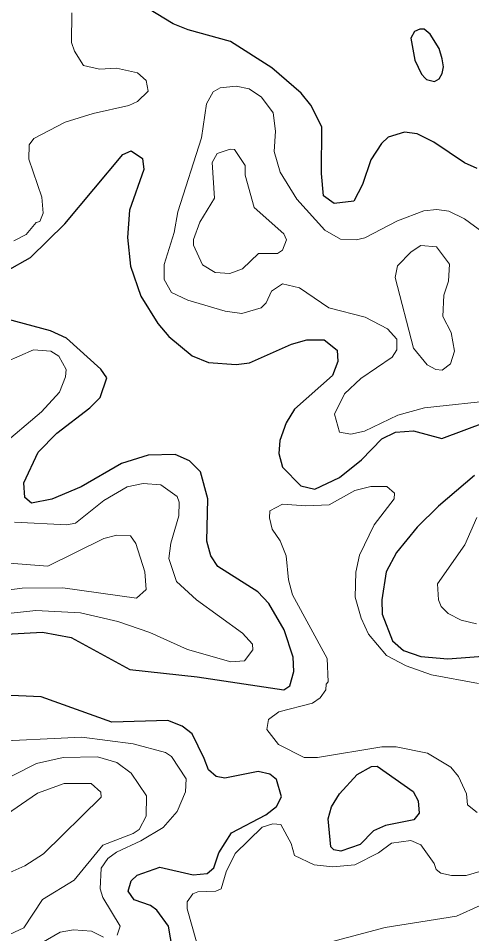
# Model space of a CAD drawing. Extents: x 763.2 to 816.8, y 7896.5 to 7952.7.
# Drawn here: x 787.556 to 788.882, y 7933.17 to 7935.85 of the extents above; entities that cross this region are included whole.
import ezdxf

# ---------------------------------------------------------------- set-up
doc = ezdxf.new("R2010")
doc.units = 0
doc.header["$LTSCALE"] = 0.064
doc.layers.add('1', color=7, linetype='Continuous', lineweight=25)
doc.layers.add('2', color=7, linetype='Continuous', lineweight=13)

msp = doc.modelspace()

# ---------------------------------------------------------------- linework, layer by layer
at = {"layer": '1'}
for points in [[(788.8981, 7935.4106), (788.8612, 7935.4268), (788.7715, 7935.4872), (788.7223, 7935.5118), (788.6853, 7935.5166), (788.638, 7935.5024), (788.6187, 7935.4838), (788.5876, 7935.4361), (788.5625, 7935.3632), (788.5372, 7935.3142), (788.4798, 7935.3081), (788.4491, 7935.3306), (788.4429, 7935.3961), (788.4441, 7935.5322), (788.4121, 7935.5958), (788.383, 7935.6307), (788.2976, 7935.7046), (788.1764, 7935.7825), (788.0525, 7935.8158), (788.0094, 7935.8337), (787.77, 7935.9798)], [(787.5225, 7935.1109), (787.5919, 7935.1502), (787.6923, 7935.2479), (787.8614, 7935.4511), (787.8862, 7935.4619), (787.9196, 7935.4396), (787.9232, 7935.4074), (787.8809, 7935.2883)], [(787.8809, 7935.2883), (787.8759, 7935.2087), (787.8841, 7935.124), (787.9146, 7935.0369), (787.9647, 7934.9564), (787.9964, 7934.9181)], [(787.5013, 7934.0459), (787.627, 7934.0524), (787.7105, 7934.0374), (787.8826, 7933.9437), (788.0788, 7933.9225), (788.3332, 7933.8837), (788.3503, 7933.8961), (788.3622, 7933.9382), (788.3605, 7933.9801), (788.3339, 7934.0597), (788.2887, 7934.1372), (788.2564, 7934.1712), (788.1399, 7934.2456), (788.1193, 7934.2761), (788.1076, 7934.3192), (788.1107, 7934.4436), (788.0894, 7934.5224), (788.0571, 7934.5549), (788.0147, 7934.5734), (787.9359, 7934.5715), (787.8578, 7934.547), (787.7401, 7934.4785), (787.654, 7934.442), (787.5946, 7934.4305), (787.5754, 7934.447), (787.572, 7934.4896), (787.6143, 7934.5795), (787.6686, 7934.6355), (787.7651, 7934.7094), (787.7952, 7934.7396), (787.8147, 7934.7972), (787.7971, 7934.8231), (787.6967, 7934.9139), (787.6507, 7934.935), (787.5233, 7934.9693)], [(787.9964, 7934.9181), (788.0643, 7934.8615), (788.1128, 7934.8419), (788.193, 7934.8365), (788.2325, 7934.8415), (788.3549, 7934.8957), (788.4002, 7934.909), (788.4503, 7934.9084), (788.4885, 7934.8789), (788.4904, 7934.8454), (788.4746, 7934.8047), (788.3636, 7934.7058), (788.3394, 7934.6654), (788.3212, 7934.6138), (788.3181, 7934.5759), (788.3293, 7934.5364), (788.3824, 7934.4809), (788.4238, 7934.472), (788.4958, 7934.506), (788.5598, 7934.5574), (788.6198, 7934.6188), (788.6591, 7934.6388), (788.7117, 7934.6424), (788.7952, 7934.6197), (788.9252, 7934.6685)], [(788.8904, 7934.5116), (788.7847, 7934.4222), (788.7226, 7934.3601), (788.6626, 7934.2857), (788.6321, 7934.23), (788.6191, 7934.1479), (788.6205, 7934.1051), (788.6507, 7934.0279), (788.6831, 7933.9994), (788.7339, 7933.9816), (788.8127, 7933.9753), (789.005, 7933.9897)], [(788.0073, 7933.1238), (787.9953, 7933.1924), (787.9609, 7933.2389), (787.9425, 7933.2523), (787.8953, 7933.2697), (787.8779, 7933.2949), (787.8864, 7933.3249), (787.904, 7933.3416), (787.9705, 7933.3653), (788.0674, 7933.3428), (788.1081, 7933.3464), (788.1282, 7933.3634), (788.1426, 7933.4073), (788.1796, 7933.4651), (788.2798, 7933.5178), (788.3116, 7933.5422), (788.3258, 7933.5708), (788.3114, 7933.6212), (788.2916, 7933.637), (788.258, 7933.6447), (788.1602, 7933.6259), (788.1351, 7933.6301), (788.1128, 7933.6496), (788.1, 7933.6833), (788.0644, 7933.7549), (788.0351, 7933.778), (787.9933, 7933.794), (787.8299, 7933.7897), (787.6227, 7933.8636), (787.4674, 7933.87)]]:
    msp.add_lwpolyline(points, dxfattribs=at)
for points in [[(788.7731, 7935.6654), (788.7873, 7935.6725), (788.7962, 7935.6885), (788.7998, 7935.7081), (788.7962, 7935.7312), (788.7873, 7935.7614), (788.7607, 7935.804), (788.7429, 7935.8182), (788.7305, 7935.8182), (788.7145, 7935.8111), (788.7038, 7935.7916), (788.7163, 7935.7276), (788.7358, 7935.6867), (788.7465, 7935.6743), (788.75, 7935.6708)], [(788.5469, 7933.6365), (788.5888, 7933.6598), (788.6055, 7933.661), (788.711, 7933.5866), (788.7255, 7933.5587), (788.7281, 7933.5228), (788.7128, 7933.5033), (788.6303, 7933.487), (788.5948, 7933.4709), (788.5561, 7933.4314), (788.4995, 7933.4118), (788.4788, 7933.4161), (788.4704, 7933.4245), (788.4626, 7933.5061), (788.4719, 7933.5413), (788.4955, 7933.5792)]]:
    msp.add_lwpolyline(points, close=True, dxfattribs=at)
at = {"layer": '2'}
for points in [[(787.5428, 7935.1982), (787.5793, 7935.2172), (787.6087, 7935.2527), (787.6188, 7935.2555), (787.6293, 7935.2799), (787.6246, 7935.3265), (787.5869, 7935.438), (787.5881, 7935.4792), (787.6017, 7935.4983), (787.6928, 7935.546), (787.7749, 7935.5717), (787.879, 7935.5947), (787.905, 7935.6066), (787.9361, 7935.6365), (787.9305, 7935.6684), (787.9052, 7935.6907), (787.8438, 7935.7038), (787.7939, 7935.701), (787.7468, 7935.7121), (787.7206, 7935.7537), (787.712, 7935.7791), (787.7131, 7935.8656)], [(788.6356, 7934.9411), (788.5704, 7934.9746), (788.4641, 7935.0024), (788.3786, 7935.0614), (788.329, 7935.073), (788.2966, 7935.0516), (788.2808, 7935.017), (788.2666, 7935.0024), (788.2101, 7934.986), (788.1612, 7934.993), (788.0524, 7935.0251), (788.0043, 7935.0472), (787.9828, 7935.0853), (787.9827, 7935.1295), (788.0121, 7935.2227), (788.0226, 7935.2831), (788.0915, 7935.5001), (788.1068, 7935.5996), (788.1262, 7935.635), (788.1464, 7935.6468), (788.193, 7935.6515), (788.2311, 7935.6437), (788.2679, 7935.6194), (788.3013, 7935.5735), (788.3079, 7935.5199), (788.3048, 7935.4599), (788.3219, 7935.3996), (788.3712, 7935.321), (788.4524, 7935.2299), (788.4982, 7935.2032), (788.5447, 7935.2014), (788.5696, 7935.207), (788.6653, 7935.2573), (788.7426, 7935.2867), (788.7807, 7935.2899), (788.8151, 7935.285), (788.8608, 7935.2633), (788.9161, 7935.2226)], [(788.6498, 7934.8579), (788.663, 7934.879), (788.6629, 7934.9111), (788.6356, 7934.9411)], [(787.5007, 7934.5943), (787.6239, 7934.6979), (787.6768, 7934.7559), (787.6945, 7934.8004), (787.6965, 7934.8215), (787.6747, 7934.8613), (787.6514, 7934.8759), (787.601, 7934.8791), (787.4797, 7934.8267)], [(788.9614, 7934.7328), (788.7446, 7934.7096), (788.6657, 7934.6882), (788.5691, 7934.6417), (788.5283, 7934.6328), (788.4952, 7934.6381), (788.4807, 7934.6914), (788.5102, 7934.7505), (788.5578, 7934.7953), (788.6498, 7934.8579)], [(787.5265, 7934.1077), (787.6072, 7934.1165), (787.7383, 7934.1092), (787.8472, 7934.0838), (787.9407, 7934.0518), (788.051, 7934.0023), (788.1773, 7933.9658), (788.2181, 7933.9692), (788.2423, 7934.0013), (788.2413, 7934.0179), (788.2117, 7934.0502), (788.077, 7934.1473), (788.0191, 7934.201), (787.996, 7934.2687), (788.002, 7934.3139), (788.0252, 7934.3936), (788.0268, 7934.4339), (788.0209, 7934.4496), (787.9734, 7934.4846), (787.9209, 7934.4879), (787.8743, 7934.478), (787.8065, 7934.438), (787.7231, 7934.3716), (787.6981, 7934.3667), (787.545, 7934.3746)], [(788.9023, 7933.903), (788.7649, 7933.9276), (788.6902, 7933.9548), (788.6326, 7933.9845), (788.5806, 7934.0466), (788.559, 7934.0934), (788.5409, 7934.1554), (788.5429, 7934.2284), (788.5539, 7934.2784), (788.597, 7934.3674), (788.6559, 7934.443), (788.6561, 7934.4596), (788.6343, 7934.4796), (788.5874, 7934.4797), (788.5408, 7934.4679), (788.4649, 7934.4255), (788.3975, 7934.4223), (788.3293, 7934.4272), (788.2922, 7934.4078), (788.2904, 7934.3872), (788.2983, 7934.3545), (788.3225, 7934.3206), (788.3391, 7934.276), (788.346, 7934.2063), (788.3585, 7934.1624), (788.4592, 7933.9754), (788.4623, 7933.907), (788.4562, 7933.901), (788.4557, 7933.8839), (788.4393, 7933.8605), (788.4165, 7933.8451), (788.3186, 7933.8193), (788.2883, 7933.7969), (788.2835, 7933.7677), (788.3175, 7933.7243), (788.3927, 7933.6862), (788.4312, 7933.6861), (788.6193, 7933.7173), (788.6612, 7933.7169), (788.7525, 7933.6988), (788.8207, 7933.6579), (788.8433, 7933.6303), (788.8666, 7933.5799), (788.8702, 7933.5476), (788.8985, 7933.5251)], [(788.8961, 7934.0772), (788.8511, 7934.0885), (788.8138, 7934.1076), (788.7933, 7934.128), (788.7848, 7934.1479), (788.7817, 7934.1942), (788.8619, 7934.3089), (788.8969, 7934.3883)], [(787.4693, 7934.1689), (787.5678, 7934.1821), (787.6861, 7934.1823), (787.9018, 7934.1528), (787.9299, 7934.1781), (787.9266, 7934.2299), (787.9001, 7934.3124), (787.8844, 7934.3352), (787.8442, 7934.3367), (787.8059, 7934.3271), (787.6427, 7934.2465), (787.5291, 7934.2547)], [(787.8448, 7933.1657), (787.8541, 7933.1917), (787.803, 7933.2763), (787.7957, 7933.3015), (787.7988, 7933.3622), (787.8184, 7933.3901), (787.8434, 7933.4091), (787.9142, 7933.4416), (787.9799, 7933.4811), (788.0212, 7933.5279), (788.045, 7933.5858), (788.0467, 7933.6237), (788.0045, 7933.6886), (787.9869, 7933.7005), (787.8918, 7933.7259), (787.7416, 7933.7452), (787.4568, 7933.7321)], [(787.9094, 7933.4754), (787.93, 7933.5141), (787.9312, 7933.5739), (787.8866, 7933.6405), (787.8439, 7933.6715), (787.7881, 7933.6877), (787.6875, 7933.686), (787.6093, 7933.6684), (787.5385, 7933.6322)], [(787.5061, 7933.5086), (787.6123, 7933.582), (787.6902, 7933.6102), (787.7689, 7933.6101), (787.798, 7933.5846), (787.7985, 7933.5701), (787.6299, 7933.4039), (787.5757, 7933.3692), (787.4776, 7933.3263)], [(788.9128, 7933.3541), (788.8661, 7933.3408), (788.8233, 7933.3406), (788.7918, 7933.3478), (788.7781, 7933.3577), (788.7725, 7933.3753), (788.7331, 7933.43), (788.7043, 7933.4427), (788.6474, 7933.4347), (788.6099, 7933.4064), (788.5407, 7933.372), (788.476, 7933.3655), (788.4213, 7933.3718), (788.3638, 7933.399), (788.3541, 7933.4338), (788.3235, 7933.4902), (788.3001, 7933.4916), (788.2691, 7933.4821), (788.1905, 7933.4054), (788.1643, 7933.3514), (788.1499, 7933.3018), (788.1342, 7933.2949), (788.0808, 7933.2929), (788.0666, 7933.2865), (788.0503, 7933.2631), (788.0503, 7933.2433), (788.0777, 7933.146)], [(787.5721, 7933.1873), (787.6266, 7933.2707), (787.7192, 7933.3273), (787.8032, 7933.429), (787.8917, 7933.4633), (787.9094, 7933.4754)], [(788.4567, 7933.1421), (788.6296, 7933.1878), (788.8379, 7933.2212), (788.976, 7933.2837)], [(787.5028, 7933.1553), (787.5721, 7933.1873)], [(787.6041, 7933.1316), (787.6789, 7933.1746), (787.7171, 7933.1814), (787.7699, 7933.1779), (787.8049, 7933.1602)]]:
    msp.add_lwpolyline(points, dxfattribs=at)
for points in [[(788.2458, 7935.2966), (788.2195, 7935.3903), (788.2195, 7935.4187), (788.1882, 7935.4655), (788.1756, 7935.4673), (788.1375, 7935.4539), (788.1229, 7935.4276), (788.1303, 7935.3231), (788.0866, 7935.2528), (788.0683, 7935.2023), (788.0684, 7935.1855), (788.0953, 7935.1286), (788.1323, 7935.1061), (788.1747, 7935.103), (788.2116, 7935.1166), (788.2588, 7935.1614), (788.3139, 7935.1619), (788.3289, 7935.1715), (788.3406, 7935.2015), (788.3329, 7935.2187)], [(788.801, 7935.039), (788.8141, 7935.0809), (788.8174, 7935.1298), (788.7796, 7935.1813), (788.7338, 7935.1846), (788.7053, 7935.1663), (788.6653, 7935.1249), (788.6583, 7935.0912), (788.7124, 7934.8841), (788.7516, 7934.8354), (788.7773, 7934.8218), (788.7954, 7934.8201), (788.8206, 7934.8381), (788.8321, 7934.8754), (788.8223, 7934.93), (788.798, 7934.9771)]]:
    msp.add_lwpolyline(points, close=True, dxfattribs=at)

doc.saveas('drawing.dxf')
